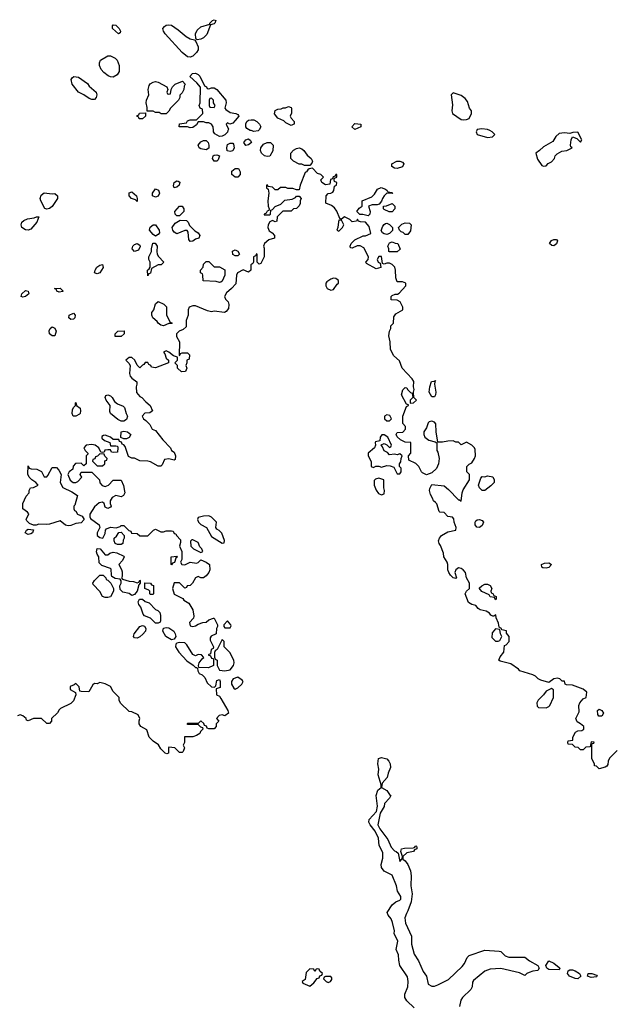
# Model space of a CAD drawing. Header units: inches. Extents: x 2380249 to 2585472, y 382747 to 546448.
# Tile 623 of 626: x 2515306 to 2519784, y 493418 to 500836. Entities that reach past the tile are written whole.
import ezdxf

# ---------------------------------------------------------------- set-up
doc = ezdxf.new("R2010")
doc.units = ezdxf.units.IN
doc.header["$MEASUREMENT"] = 0
doc.layers.add('C5419', color=7, linetype='Continuous')
doc.layers.add('C5510', color=7, linetype='Continuous')

msp = doc.modelspace()

# ---------------------------------------------------------------- linework, layer by layer
at = {"layer": 'C5419', "color": 4}
for points, elevation in [([(2516874.7, 500000), (2516870.5, 499989.5), (2516850, 499969.2), (2516830, 499959), (2516810, 499955.3), (2516776.4, 499976.4), (2516766, 499990), (2516765, 500000)], 44), ([(2517104, 500000), (2517102, 499998), (2517070, 499994), (2517049, 500000)], 44), ([(2518748.2, 500000), (2518744.7, 499990), (2518752, 499970), (2518830, 499947.3), (2518866.3, 499953.7), (2518884, 499970), (2518865.2, 499990), (2518847.1, 500000)], 48), ([(2519806, 495330), (2519747.3, 495272.7), (2519738, 495250), (2519736.4, 495223.6), (2519728.4, 495211.6), (2519716.4, 495203.6), (2519670, 495192), (2519650, 495212), (2519634, 495214), (2519634, 495226), (2519614, 495270), (2519614, 495370), (2519618, 495382), (2519630, 495386), (2519632.7, 495392.7), (2519610, 495394), (2519602, 495358), (2519570, 495354), (2519550, 495334), (2519530, 495334), (2519512.7, 495352.7), (2519490, 495354), (2519470, 495374), (2519438, 495378), (2519434, 495390), (2519438, 495402), (2519471.6, 495408.4), (2519472, 495430), (2519491.6, 495468.4), (2519510, 495478), (2519539.6, 495480.4), (2519554, 495490), (2519554, 495510), (2519530, 495532), (2519505.4, 495545.4), (2519494, 495570), (2519519.6, 495620.4), (2519518, 495670), (2519524.7, 495690), (2519550, 495718), (2519572, 495730), (2519578, 495770), (2519550, 495791.3), (2519470, 495822), (2519424.7, 495824.7), (2519414, 495830), (2519410, 495852), (2519392.7, 495852.7), (2519374, 495870), (2519355.3, 495875.3), (2519328, 495870), (2519290, 495842), (2519230, 495858.8), (2519210, 495870.8), (2519190, 495890.8), (2519170, 495901), (2519074, 495930), (2519063.6, 495943.6), (2519004, 495984), (2518923.6, 496003.6), (2518914, 496010), (2518923.6, 496036.4), (2518952, 496070), (2518958, 496122), (2518970, 496126), (2518992, 496150), (2518992, 496190), (2518972.7, 496212.7), (2518971.3, 496231.3), (2518938, 496238), (2518934, 496250), (2518918, 496258), (2518912, 496290), (2518894, 496330), (2518892.7, 496352.7), (2518878, 496342), (2518870, 496342), (2518854, 496350), (2518843.6, 496363.6), (2518819.8, 496379.8), (2518774, 496390), (2518759.6, 496399.6), (2518742, 496422), (2518710, 496431), (2518686.2, 496446.2), (2518662, 496510), (2518672, 496530), (2518694, 496550), (2518694, 496590), (2518671.3, 496630), (2518662.8, 496670), (2518646.8, 496690), (2518630, 496702), (2518610, 496705.5), (2518590, 496691), (2518583.7, 496670), (2518595.3, 496630), (2518590, 496624.7), (2518570, 496631.3), (2518550, 496651), (2518539.1, 496670), (2518530.6, 496690), (2518530.5, 496730), (2518524.9, 496750), (2518500.7, 496790), (2518496.8, 496816.8), (2518474.8, 496874.8), (2518464.7, 496890), (2518461, 496910), (2518467.3, 496930), (2518484, 496950), (2518530, 496976.2), (2518590.5, 496989.5), (2518594, 497010), (2518577.1, 497050), (2518575.3, 497075.3), (2518566.8, 497086.8), (2518530, 497092), (2518502, 497122), (2518470, 497126), (2518466, 497130), (2518447.1, 497187.1), (2518438.8, 497198.8), (2518422, 497210), (2518416, 497230), (2518398.8, 497258.8), (2518393, 497290), (2518395.5, 497304.5), (2518410, 497334), (2518502.7, 497322.7), (2518536.5, 497296.5), (2518610, 497218), (2518618, 497218), (2518630, 497208), (2518638, 497270), (2518646, 497294), (2518694, 497370), (2518694, 497410), (2518674, 497430), (2518674, 497470), (2518691.6, 497488.4), (2518710, 497498), (2518731.3, 497530), (2518738, 497550), (2518736.9, 497596.9), (2518732, 497610), (2518711.1, 497631.1), (2518670, 497654), (2518630, 497634), (2518610, 497654), (2518590, 497654), (2518570, 497662), (2518530, 497661), (2518490, 497652), (2518454, 497654), (2518442, 497730), (2518440.7, 497790), (2518430, 497802.8), (2518410, 497811.3), (2518390, 497806), (2518382.5, 497797.5), (2518370, 497762), (2518349.2, 497730), (2518348.7, 497710), (2518358, 497690), (2518387.6, 497667.6), (2518435.3, 497655.3), (2518448, 497648), (2518448.7, 497590), (2518456.4, 497576.4), (2518464, 497530), (2518459, 497490), (2518445.6, 497454.4), (2518410, 497421), (2518370, 497406), (2518340.7, 497420.7), (2518331.3, 497430), (2518311.3, 497470), (2518290, 497492), (2518238, 497518), (2518234, 497550), (2518252, 497570), (2518252, 497650), (2518210, 497652), (2518174, 497670), (2518150, 497694), (2518142, 497710), (2518150, 497726), (2518191.6, 497728.4), (2518212, 497750), (2518212, 497770), (2518192.7, 497792.7), (2518192, 497850), (2518218, 497922), (2518234, 497930), (2518234, 497934), (2518218, 497938), (2518181, 498010), (2518191.6, 498048.4), (2518210, 498066), (2518222, 498062), (2518226, 498050), (2518250, 498026), (2518262, 498022), (2518266, 497990), (2518246, 497970), (2518246, 497946), (2518271.6, 497948.4), (2518294, 497970), (2518274, 497990), (2518272, 498030), (2518278, 498050), (2518272, 498070), (2518274, 498110), (2518262, 498130), (2518186, 498210), (2518165.4, 498265.4), (2518124.5, 498304.5), (2518098, 498350), (2518097.3, 498410), (2518087.1, 498452.9), (2518092, 498490), (2518102, 498510), (2518102, 498530), (2518122, 498550), (2518123.6, 498596.4), (2518139.6, 498620.4), (2518192, 498650), (2518192, 498670), (2518171.1, 498711.1), (2518150, 498722), (2518104.7, 498724.7), (2518104.7, 498750), (2518110, 498758), (2518132.7, 498767.3), (2518151.6, 498768.4), (2518163.6, 498776.4), (2518214, 498830), (2518214, 498850), (2518190, 498862), (2518150, 498862), (2518138, 498890), (2518136, 498950), (2518130.9, 498970.9), (2518111.1, 498991.1), (2518090, 499002), (2518070, 499002), (2518050, 498994), (2518038, 498998), (2518031.6, 499051.6), (2518010, 499052), (2517998, 499030), (2518006, 499010), (2518022, 499002), (2518026, 498970), (2517990, 498958), (2517918, 498998), (2517914, 499010), (2517931.6, 499028.4), (2517932, 499050), (2517896.9, 499116.9), (2517870, 499132), (2517848.4, 499131.6), (2517810, 499114), (2517798, 499118), (2517794, 499130), (2517802, 499150), (2517830, 499178), (2517892.7, 499207.3), (2517911.6, 499208.4), (2517950, 499226), (2517938, 499278), (2517911.3, 499311.3), (2517872.7, 499312.7), (2517858, 499318), (2517850, 499334), (2517842, 499318), (2517810, 499314), (2517791.6, 499331.6), (2517751.3, 499351.3), (2517730, 499334), (2517718, 499338), (2517694, 499394), (2517677.3, 499417.3), (2517655.3, 499435.3), (2517612.7, 499452.7), (2517614, 499510), (2517630, 499526), (2517650, 499528), (2517663.6, 499536.4), (2517672, 499550), (2517678, 499582), (2517692, 499590), (2517694, 499610), (2517678, 499618), (2517674, 499630), (2517678, 499642), (2517694, 499650), (2517694, 499670), (2517686, 499670), (2517682, 499658), (2517668, 499652), (2517662, 499638), (2517647.3, 499632.7), (2517642, 499598), (2517610, 499592), (2517582, 499610), (2517574, 499630), (2517594, 499650), (2517574, 499670), (2517550, 499678), (2517510, 499718), (2517487.3, 499712.7), (2517475.3, 499704.7), (2517466, 499690), (2517455.3, 499684.7), (2517418, 499590), (2517410, 499554), (2517390, 499554), (2517363.6, 499563.6), (2517325.4, 499565.4), (2517310, 499572), (2517270, 499572), (2517250, 499554), (2517230, 499554), (2517210, 499574), (2517178, 499578), (2517174, 499590), (2517166, 499590), (2517166, 499570), (2517178, 499558), (2517182, 499530), (2517175.3, 499470), (2517178, 499430), (2517186, 499410), (2517182, 499398), (2517170, 499394), (2517162, 499378), (2517146, 499370), (2517146, 499366), (2517190, 499366), (2517194, 499370), (2517198, 499402), (2517210, 499406), (2517230, 499428), (2517272.7, 499447.3), (2517303.6, 499476.4), (2517356.9, 499483.1), (2517383.6, 499496.4), (2517390, 499506), (2517410, 499506), (2517426, 499490), (2517418, 499470), (2517418, 499450), (2517410, 499434), (2517390, 499414), (2517368.4, 499411.6), (2517350, 499394), (2517287.3, 499392.7), (2517246, 499350), (2517242, 499318), (2517230, 499314), (2517210, 499322), (2517190, 499314), (2517178, 499290), (2517175.3, 499270), (2517185.2, 499245.2), (2517208, 499230), (2517226, 499210), (2517226, 499190), (2517182, 499178), (2517149.1, 499150.9), (2517142, 499130), (2517146, 499114), (2517146, 499050), (2517122, 498998), (2517110, 498994), (2517094, 499010), (2517094, 499070), (2517090, 499072), (2517082, 499058), (2517068, 499050), (2517066, 499010), (2517062, 498998), (2517046, 498990), (2517046, 498950), (2517030, 498934), (2516990, 498952), (2516946, 498930), (2516938, 498910), (2516932.9, 498847.1), (2516902, 498810), (2516862.7, 498777.3), (2516848.7, 498750), (2516855.3, 498730), (2516875.3, 498710), (2516882, 498690), (2516879, 498661), (2516862, 498638), (2516848.9, 498631.1), (2516770, 498638.8), (2516750, 498634.8), (2516721.4, 498641.4), (2516630, 498681), (2516610, 498681), (2516582, 498670), (2516574, 498650), (2516574, 498610), (2516559, 498570), (2516559, 498521), (2516538, 498502), (2516506, 498490), (2516488, 498470), (2516488, 498450), (2516508.4, 498408.4), (2516506, 498306), (2516512.7, 498307.3), (2516518, 498322), (2516530, 498326), (2516570, 498326), (2516586, 498310), (2516582, 498278), (2516566, 498270), (2516566, 498250), (2516558, 498230), (2516566, 498210), (2516555.3, 498184.7), (2516523.6, 498183.6), (2516494, 498210), (2516494, 498230), (2516474, 498250), (2516494, 498270), (2516494, 498294), (2516463.6, 498303.6), (2516430, 498332), (2516410, 498342), (2516388.7, 498330), (2516399, 498319), (2516410, 498286), (2516426, 498270), (2516426, 498250), (2516330, 498214), (2516298, 498218), (2516294, 498230), (2516278, 498238), (2516270, 498254), (2516250, 498254), (2516242, 498238), (2516230, 498234), (2516210, 498214), (2516190, 498234), (2516172, 498270), (2516150, 498291.3), (2516130, 498292), (2516106, 498270), (2516128.4, 498248.4), (2516138, 498230), (2516134, 498170), (2516139, 498150), (2516150, 498135.3), (2516187.3, 498107.3), (2516188, 498090), (2516182, 498070), (2516186, 498026), (2516210, 497998), (2516226, 497990), (2516256.4, 497956.4), (2516288, 497930), (2516306, 497890), (2516287.3, 497872.7), (2516248.4, 497871.6), (2516228, 497850), (2516238, 497830), (2516257.2, 497817.2), (2516285.6, 497785.6), (2516304, 497750), (2516330, 497742), (2516384, 497670), (2516442, 497610), (2516449.3, 497589.3), (2516470, 497578), (2516479, 497550), (2516476.5, 497523.5), (2516470, 497518), (2516430, 497527.7), (2516397.2, 497522.8), (2516379, 497481), (2516370, 497472), (2516350, 497472), (2516290, 497504.7), (2516270, 497511), (2516210, 497511.3), (2516170, 497532), (2516150, 497532), (2516125.4, 497545.4), (2516099.8, 497619.8), (2516090, 497634), (2516078, 497638), (2516072.7, 497652.7), (2516058, 497658), (2516052.7, 497672.7), (2516010, 497672), (2515990.7, 497690.7), (2515950, 497704.7), (2515936.4, 497703.6), (2515924.7, 497695.3), (2515924, 497684), (2515944.7, 497664.7), (2515986, 497650), (2515990, 497626), (2516030, 497626), (2516042, 497622), (2516046, 497610), (2516042, 497578), (2516010, 497574), (2515998, 497578), (2515990, 497594), (2515970, 497594), (2515948.4, 497591.6), (2515942, 497578), (2515930, 497574), (2515918, 497578), (2515902, 497610), (2515874, 497630), (2515850, 497636), (2515806, 497630), (2515788, 497610), (2515798, 497590), (2515818, 497570), (2515818, 497562), (2515806, 497550), (2515806, 497490), (2515790, 497474), (2515770, 497494), (2515727.3, 497492.7), (2515708.4, 497471.6), (2515706, 497450), (2515678, 497430), (2515668, 497410), (2515685.6, 497365.6), (2515709, 497349), (2515730, 497348.7), (2515743.6, 497356.4), (2515774, 497390), (2515762, 497410), (2515770, 497426), (2515850, 497426), (2515908, 497370), (2515910, 497346), (2515927.3, 497327.3), (2515950, 497318), (2515974, 497330), (2516010, 497366), (2516070, 497366), (2516087.3, 497327.3), (2516096.4, 497283.6), (2516098, 497270), (2516088.4, 497251.6), (2516070, 497242), (2516028.9, 497251.1), (2516003.1, 497236.9), (2515988, 497210), (2515988, 497190), (2515995.3, 497170), (2515990, 497162), (2515970, 497152), (2515950, 497162), (2515942, 497190), (2515930, 497202), (2515904.7, 497195.3), (2515870, 497166), (2515834, 497110), (2515834, 497090), (2515839, 497079), (2515904, 497030), (2515909, 497010), (2515888.7, 496970), (2515888.7, 496950), (2515910, 496935.3), (2515932, 496930), (2515950, 496966), (2515951.3, 496990), (2515960.7, 496999.3), (2515990, 497012.3), (2516031.3, 497008.7), (2516062, 497018), (2516070, 497026), (2516090, 497026), (2516127.3, 496987.3), (2516142, 496982), (2516147.3, 496967.3), (2516190, 496966), (2516210, 496946), (2516270, 496946), (2516314, 496990), (2516330, 496998), (2516370, 496978), (2516390, 496978), (2516410, 496986), (2516450, 496986), (2516462, 496982), (2516470, 496966), (2516482, 496962), (2516486, 496950), (2516516.4, 496916.4), (2516516.4, 496896.4), (2516509, 496869), (2516528, 496830), (2516526, 496770), (2516518, 496750), (2516526, 496730), (2516550, 496728.7), (2516590, 496748.7), (2516638, 496742), (2516650, 496746), (2516670, 496766), (2516710, 496748), (2516735.3, 496730), (2516737.2, 496690), (2516730, 496672), (2516710, 496644.7), (2516690, 496632), (2516670, 496632), (2516650, 496642), (2516630, 496632), (2516608.4, 496591.6), (2516590, 496574), (2516568.4, 496571.6), (2516562, 496558), (2516550, 496554), (2516510, 496592), (2516470, 496592), (2516458, 496550), (2516468.9, 496508.9), (2516535.3, 496475.3), (2516543.1, 496463.1), (2516580.4, 496440.4), (2516609.1, 496389.1), (2516618, 496342), (2516614, 496326), (2516585.6, 496294.4), (2516589.4, 496269.4), (2516610, 496265.2), (2516630.6, 496269.4), (2516650, 496282), (2516685.4, 496294.6), (2516710, 496298), (2516730, 496315.3), (2516766, 496326), (2516770, 496326), (2516796.4, 496276.4), (2516796.4, 496263.6), (2516788, 496250), (2516786, 496210), (2516748.4, 496191.6), (2516740.4, 496179.6), (2516740.4, 496160.4), (2516766, 496110), (2516762, 496098), (2516748.4, 496091.6), (2516742, 496058), (2516726, 496050), (2516742, 496042), (2516750, 496026), (2516762, 496022), (2516766, 496010), (2516766, 495970), (2516728.4, 495951.6), (2516654, 495954), (2516652, 495970), (2516658, 495990), (2516679.6, 496020.4), (2516692, 496030), (2516674, 496050), (2516650, 496052), (2516630, 496042), (2516610, 496052), (2516565.4, 496125.4), (2516550, 496142), (2516510, 496144.7), (2516490, 496138), (2516482, 496130), (2516479, 496110), (2516504, 496070), (2516564.8, 496004.8), (2516612.7, 495972.7), (2516630, 495955.3), (2516636.4, 495956.4), (2516646, 495950), (2516648, 495930), (2516658, 495910), (2516679, 495899), (2516699.3, 495879.3), (2516718.7, 495838.7), (2516750, 495809), (2516774, 495806), (2516783.6, 495816.4), (2516790, 495858), (2516810, 495866), (2516815.3, 495850), (2516814.6, 495805.4), (2516786, 495794), (2516788.7, 495750), (2516810, 495738), (2516822, 495722), (2516874, 495630), (2516878, 495610), (2516850, 495592), (2516830, 495598), (2516807.3, 495592.7), (2516788, 495570), (2516806, 495550), (2516786, 495530), (2516786, 495510), (2516770, 495494), (2516730, 495494), (2516718, 495498), (2516712.7, 495512.7), (2516698, 495518), (2516692.7, 495532.7), (2516670, 495554), (2516650, 495534), (2516570, 495534), (2516566, 495530), (2516570, 495528), (2516650, 495526), (2516667.3, 495507.3), (2516682, 495502), (2516686, 495490), (2516667.3, 495472.7), (2516662, 495458), (2516636.4, 495443.6), (2516610, 495434), (2516547.3, 495432.7), (2516546, 495390), (2516538, 495370), (2516546, 495350), (2516538, 495322), (2516530, 495314), (2516510, 495314), (2516474, 495350), (2516430, 495354), (2516426, 495350), (2516426, 495310), (2516415.3, 495304.7), (2516402, 495310), (2516370, 495342), (2516351.6, 495371.6), (2516310, 495401), (2516281, 495430), (2516264.7, 495484.7), (2516218, 495510), (2516204.7, 495530), (2516205.4, 495554.6), (2516212, 495570), (2516198, 495598), (2516150, 495622), (2516130, 495624.7), (2516065.4, 495685.4), (2516054, 495710), (2516054, 495730), (2516010, 495774), (2515991.1, 495811.1), (2515950, 495832), (2515910, 495842), (2515890, 495832), (2515870, 495834), (2515856.4, 495823.6), (2515827.3, 495772.7), (2515770, 495774), (2515758, 495778), (2515754, 495810), (2515730, 495834), (2515716.4, 495823.6), (2515687.3, 495812.7), (2515686, 495790), (2515727.3, 495767.3), (2515728, 495750), (2515710, 495704.7), (2515690, 495684.7), (2515613.6, 495646.4), (2515603.1, 495636.9), (2515590, 495614), (2515546, 495570), (2515546, 495550), (2515530, 495534), (2515510, 495534), (2515470, 495572), (2515410, 495572), (2515370, 495554), (2515358, 495558), (2515354, 495570), (2515330, 495591.3), (2515310, 495598), (2515290, 495592)], 44), ([(2518278, 493390), (2518222.6, 493442.6), (2518206.3, 493470), (2518205.6, 493494.4), (2518229.6, 493550), (2518232.7, 493590), (2518225.6, 493625.6), (2518169.6, 493710.4), (2518160.5, 493750), (2518159.6, 493790), (2518140.7, 493830), (2518154.5, 493894.5), (2518127, 493950), (2518129.1, 493970.9), (2518114.3, 494034.3), (2518102.7, 494062.7), (2518080.9, 494090), (2518074, 494110), (2518110, 494166), (2518138, 494190), (2518170, 494201), (2518177.2, 494210), (2518177, 494230), (2518152, 494270), (2518143, 494310), (2518111.5, 494391.5), (2518050, 494421.2), (2518030, 494448.7), (2518029.4, 494470.6), (2518042, 494518), (2518040.2, 494560.2), (2518012.9, 494612.9), (2518009.2, 494670), (2517982, 494722), (2517945.2, 494770), (2517935.3, 494790), (2517938, 494810), (2517994, 494870), (2518000.9, 494910), (2517991.6, 494990), (2518004, 495030), (2518028.7, 495050), (2518028.4, 495071.6), (2518006.3, 495146.3), (2518012, 495190), (2518003.7, 495230), (2518009.2, 495270.8), (2518030, 495277.1), (2518070, 495268.2), (2518086.4, 495250), (2518096.3, 495230), (2518099.1, 495200.9), (2518080.9, 495159.1), (2518074.2, 495125.8), (2518035.3, 495084.7), (2518031.1, 495051.1), (2518070, 495027.3), (2518090, 494998), (2518102, 494990), (2518091.3, 494970), (2518052.7, 494930), (2518050, 494908.7), (2518022, 494858), (2518002.8, 494770), (2518018.5, 494738.5), (2518078.3, 494658.3), (2518102.6, 494602.6), (2518130, 494574), (2518142, 494570), (2518156.9, 494556.9), (2518170, 494494), (2518187.3, 494512.7), (2518188, 494530), (2518175.3, 494570), (2518182, 494590), (2518204.8, 494595.2), (2518270, 494596), (2518280.4, 494599.6), (2518290, 494610.5), (2518294, 494610), (2518298, 494598), (2518298, 494590), (2518279.6, 494580.4), (2518271.3, 494570), (2518221.4, 494558.6), (2518192, 494530), (2518192, 494510), (2518210, 494498), (2518230, 494471), (2518250, 494422), (2518254.6, 494385.4), (2518252.4, 494310), (2518261.6, 494250), (2518255.5, 494190), (2518230, 494122), (2518218, 494102), (2518207.7, 494070), (2518208, 494050), (2518212, 494030), (2518258, 493930), (2518256.5, 493870), (2518276.5, 493796.5), (2518310, 493744), (2518344.3, 493664.3), (2518368.7, 493630), (2518383.1, 493570), (2518410, 493553.4), (2518430, 493555.2), (2518456, 493564), (2518534.3, 493605.7), (2518638.8, 493701.2), (2518655.8, 493724.2), (2518675.6, 493770), (2518690, 493784.4), (2518810, 493824.9), (2518918.3, 493818.3), (2518930, 493814.4), (2518963.1, 493783.1), (2518990, 493774), (2519110, 493774), (2519146.4, 493746.4), (2519208, 493710), (2519219.1, 493690), (2519207.7, 493672.3), (2519170, 493667.6), (2519142, 493658), (2519124.7, 493650), (2519110, 493635.3), (2519070, 493655.1), (2518930, 493686.9), (2518850, 493682.7), (2518810, 493667.3), (2518722.8, 493597.2), (2518716.2, 493583.8), (2518713.7, 493550), (2518704.9, 493530), (2518641.7, 493470), (2518628.5, 493450), (2518618, 493402)], 36)]:
    msp.add_lwpolyline(points, dxfattribs=dict(at, elevation=elevation))
for points, elevation in [([(2517010, 499889), (2516995.3, 499910), (2517009.4, 499930.6), (2517030, 499938), (2517045.4, 499925.4), (2517051, 499910), (2517030, 499894)], 44), ([(2519510, 499988), (2519472.7, 499987.3), (2519450, 499978), (2519410, 499984), (2519370, 499979), (2519344.5, 499955.5), (2519321, 499919), (2519250, 499878), (2519222, 499850), (2519192, 499830), (2519204.9, 499784.9), (2519238, 499738), (2519250, 499731.3), (2519270, 499736), (2519287.2, 499752.8), (2519310, 499764.7), (2519334, 499790), (2519338, 499810), (2519354.6, 499825.4), (2519390, 499844.7), (2519426, 499850), (2519466, 499870), (2519458, 499878), (2519455.3, 499890), (2519459, 499930), (2519470, 499954), (2519502, 499942), (2519530, 499912), (2519539, 499930)], 48), ([(2516710, 499855.3), (2516670, 499862), (2516658, 499870), (2516649, 499890), (2516670, 499916), (2516690, 499924.7), (2516710, 499924.7), (2516724.7, 499910), (2516731.3, 499890), (2516730, 499869)], 44), ([(2516890, 499842), (2516869, 499849), (2516865.2, 499870), (2516870, 499896), (2516890, 499906.8), (2516910, 499904.7), (2516917.3, 499897.3), (2516921, 499870), (2516910, 499848)], 44), ([(2517170, 499804), (2517149.1, 499809.1), (2517128, 499830), (2517119, 499850), (2517122, 499870), (2517141.2, 499898.8), (2517168.7, 499911.3), (2517194, 499910), (2517214, 499890), (2517211.6, 499848.4), (2517190, 499808.7)], 44), ([(2517450, 499738), (2517430, 499748), (2517410, 499748), (2517369, 499769), (2517348, 499790), (2517348.7, 499830), (2517367.2, 499852.8), (2517390, 499865.5), (2517410, 499870.4), (2517430, 499863.8), (2517445.5, 499850), (2517470, 499814.8), (2517501, 499790), (2517510.7, 499770.7), (2517505.4, 499754.6), (2517490, 499738)], 44), ([(2516790, 499769), (2516769.6, 499769.6), (2516757.2, 499790), (2516764, 499810), (2516770, 499814.8), (2516790, 499818.8), (2516811, 499811), (2516801, 499779)], 44), ([(2516950, 499649.2), (2516928, 499650), (2516904, 499670), (2516904.7, 499695.3), (2516930, 499716), (2516954.8, 499714.8), (2516966, 499690), (2516966, 499670)], 44), ([(2518150, 499715.3), (2518130, 499718), (2518108, 499730), (2518108, 499750), (2518146, 499770), (2518170, 499771.3), (2518190, 499762), (2518198, 499750), (2518190, 499728)], 44), ([(2516330, 499498), (2516306, 499510), (2516306, 499530), (2516330, 499562), (2516351.6, 499551.6), (2516358, 499530), (2516350, 499506)], 44), ([(2516470, 499569), (2516464.7, 499584.7), (2516469.5, 499610.5), (2516490, 499622.8), (2516499.8, 499619.8), (2516510.8, 499610.8), (2516506, 499590), (2516490, 499574)], 44), ([(2518110, 499526), (2518070, 499528), (2518050, 499508), (2518038, 499490), (2518031.6, 499468.4), (2518012.7, 499447.3), (2517998, 499442), (2517959.6, 499440.4), (2517934, 499430), (2517944.7, 499390), (2517942, 499370), (2517930, 499358), (2517890, 499368), (2517868, 499368), (2517846, 499390), (2517863.1, 499416.9), (2517886, 499430), (2517886, 499470), (2517958.6, 499501.4), (2517978.6, 499521.4), (2518002, 499558), (2518028.9, 499571.1), (2518059.8, 499559.8), (2518074, 499550), (2518078, 499538), (2518110, 499534), (2518114, 499530)], 44), ([(2515550, 499522.8), (2515570, 499526), (2515591.3, 499510), (2515591, 499490), (2515550.6, 499429.4), (2515530, 499413.2), (2515510, 499409), (2515494.6, 499414.6), (2515464, 499470), (2515461.2, 499490), (2515467, 499513), (2515490, 499532)], 44), ([(2516190, 499466), (2516178, 499478), (2516148, 499490), (2516130, 499508), (2516130, 499532), (2516150, 499538), (2516184.7, 499510), (2516191.6, 499488.4)], 44), ([(2516490, 499358), (2516478, 499370), (2516475.3, 499390), (2516509.1, 499430.9), (2516530, 499432), (2516542, 499410), (2516542, 499390), (2516510, 499358)], 44), ([(2518088, 499388), (2518050, 499406), (2518046, 499410), (2518046, 499430), (2518067.3, 499432.7), (2518111.3, 499451.3), (2518131.3, 499430), (2518132, 499410), (2518110, 499388.7)], 44), ([(2515370, 499249.3), (2515350, 499252), (2515322.7, 499270), (2515318, 499290), (2515322.7, 499310), (2515337.6, 499322.4), (2515365.6, 499334.4), (2515416, 499344), (2515431.3, 499351.3), (2515451.1, 499351.1), (2515436, 499310), (2515390, 499257.2)], 44), ([(2516330, 499206), (2516310, 499218), (2516284, 499250), (2516287.8, 499272.2), (2516310, 499290.8), (2516330, 499291), (2516356, 499250), (2516358, 499230), (2516350, 499218)], 44), ([(2516590, 499166), (2516580.4, 499180.4), (2516575.3, 499235.3), (2516567.3, 499247.3), (2516550, 499248), (2516490, 499222), (2516470, 499235.3), (2516459, 499250), (2516455.3, 499270), (2516478, 499302), (2516514.6, 499325.4), (2516562, 499322), (2516574, 499310), (2516584.7, 499284.7), (2516625.4, 499245.4), (2516651.1, 499231.1), (2516662, 499210), (2516654, 499190), (2516630, 499182), (2516610, 499168)], 44), ([(2517730, 499326), (2517710, 499326), (2517706.4, 499313.6), (2517702, 499270), (2517694, 499250), (2517710, 499242), (2517738, 499270), (2517748, 499290)], 44), ([(2518070, 499218), (2518050, 499222), (2518038, 499230), (2518028.7, 499248.7), (2518040.2, 499279.8), (2518050, 499294), (2518060.4, 499299.6), (2518070, 499302), (2518090, 499292), (2518114, 499270), (2518112.7, 499247.3), (2518090, 499226)], 44), ([(2518210, 499218), (2518193.6, 499233.6), (2518178, 499238), (2518166, 499250), (2518158, 499270), (2518184.7, 499295.3), (2518210, 499306), (2518242, 499302), (2518254, 499290), (2518250, 499246), (2518230, 499218)], 44), ([(2516170, 499089.3), (2516152.7, 499110), (2516157, 499130), (2516170, 499143), (2516190.8, 499150.8), (2516210, 499138), (2516214, 499126), (2516199.8, 499100.2)], 44), ([(2516270, 498906), (2516268, 498950), (2516282, 498958), (2516288, 498972), (2516288.7, 499010), (2516278, 499030), (2516278, 499050), (2516298, 499090), (2516298, 499110), (2516308.4, 499151.6), (2516327.3, 499152.7), (2516342, 499130), (2516338, 499090), (2516342, 499070), (2516351, 499051), (2516392, 499010), (2516372, 498988), (2516350, 498988), (2516298, 498962), (2516290, 498926), (2516278, 498922)], 44), ([(2518090, 499086), (2518086, 499090), (2518086, 499110), (2518078, 499130), (2518090, 499154), (2518110, 499162), (2518132.7, 499152.7), (2518154, 499150), (2518172, 499108), (2518150, 499086)], 44), ([(2519330, 499133.2), (2519313.6, 499133.6), (2519297.2, 499150), (2519310, 499173.4), (2519330, 499180.7), (2519350, 499181), (2519357.3, 499170), (2519350, 499146)], 44), ([(2516930, 499058), (2516910, 499068), (2516908.7, 499091.3), (2516930, 499102), (2516950, 499092), (2516962, 499070), (2516950, 499058)], 44), ([(2515890, 498921.2), (2515869.2, 498930), (2515874, 498950), (2515887.3, 498972.7), (2515910, 498986.8), (2515930, 498991), (2515933.4, 498970), (2515910, 498929.3)], 44), ([(2516770, 498974), (2516810, 498974), (2516851.3, 498951.3), (2516852, 498912), (2516830, 498866), (2516822, 498858), (2516810, 498855.3), (2516784.7, 498864.7), (2516687.3, 498867.3), (2516686, 498910), (2516682, 498922), (2516668, 498930), (2516668, 498950), (2516687.3, 498972.7), (2516690, 498994), (2516710, 499014), (2516730, 499014)], 44), ([(2517670, 498888), (2517650, 498882), (2517619.6, 498860.4), (2517612, 498850), (2517612, 498830), (2517622, 498810), (2517650, 498798), (2517670, 498802), (2517696.4, 498843.6), (2517706, 498850), (2517706, 498870), (2517687.3, 498887.3)], 44), ([(2515330, 498745.2), (2515318, 498750), (2515322, 498770), (2515350, 498794.8), (2515370, 498791.3), (2515374.8, 498770), (2515350, 498749.3)], 44), ([(2515603.1, 498783.1), (2515586, 498790), (2515582, 498802), (2515568, 498810), (2515610, 498812), (2515630, 498794), (2515630, 498788.7)], 44), ([(2516450, 498546), (2516430, 498548), (2516390, 498529.2), (2516370, 498535.3), (2516350, 498548.7), (2516342, 498562), (2516309.1, 498589.1), (2516302, 498610), (2516302, 498630), (2516315.3, 498650), (2516330, 498694), (2516350, 498712), (2516391.6, 498691.6), (2516412.7, 498672.7), (2516412, 498610), (2516438, 498558), (2516454, 498550)], 44), ([(2515690, 498576), (2515676, 498590), (2515679.3, 498610), (2515710, 498626), (2515722.8, 498610), (2515720.7, 498590), (2515710, 498580.9)], 44), ([(2515550, 498453.2), (2515529.3, 498470), (2515527.5, 498492.5), (2515535.1, 498510), (2515550, 498521.6), (2515571.8, 498511.8), (2515580.5, 498490), (2515570, 498455.3)], 44), ([(2516030, 498448), (2516026, 498450), (2516026, 498470), (2516046, 498490), (2516092, 498492), (2516094, 498470), (2516070, 498448.7)], 44), ([(2518410, 497995.3), (2518389.2, 498030), (2518395.3, 498070), (2518408.7, 498110), (2518428.4, 498111.6), (2518438, 498118), (2518431.6, 498108.4), (2518431, 498089), (2518439.1, 498030), (2518437.3, 498010), (2518430, 497995.3)], 44), ([(2516070, 497811.5), (2516044.7, 497824.8), (2515988.9, 497868.9), (2515984, 497884), (2515988.4, 497928.4), (2515957.2, 497970), (2515949, 497990), (2515955.3, 498004.7), (2515969.5, 498010.5), (2515990, 498002.8), (2516002.8, 497990), (2516019.6, 497959.6), (2516043, 497943), (2516084.5, 497924.5), (2516094.8, 497914.8), (2516108.8, 497868.8), (2516119.1, 497850), (2516110, 497824), (2516090, 497811.8)], 44), ([(2515730, 497848), (2515708.9, 497848.9), (2515702, 497870), (2515703.1, 497896.9), (2515710, 497914), (2515726, 497930), (2515726, 497950), (2515730, 497952), (2515734, 497930), (2515762, 497910), (2515764.7, 497890), (2515762, 497870), (2515756.9, 497863.1)], 44), ([(2518070, 497858), (2518054, 497850), (2518054, 497830), (2518070, 497814), (2518090, 497814), (2518106, 497830), (2518094.6, 497854.6)], 44), ([(2516090, 497678), (2516067.3, 497687.3), (2516069.2, 497730.8), (2516090, 497736), (2516118, 497730), (2516142, 497710), (2516130, 497688), (2516110, 497678)], 44), ([(2518050, 497708), (2518032.7, 497707.3), (2518022, 497690), (2518018, 497662), (2517985.4, 497654.6), (2517982, 497650), (2517984.7, 497630), (2517978, 497610), (2517931.3, 497570), (2517931.3, 497550), (2517952.7, 497507.3), (2517954, 497470), (2517970, 497462), (2517988, 497472), (2518010, 497471.3), (2518030, 497464.7), (2518070, 497476), (2518095.3, 497475.3), (2518124.7, 497464.7), (2518150, 497414), (2518170, 497414), (2518178, 497430), (2518178, 497458), (2518166, 497470), (2518166, 497490), (2518176.4, 497503.6), (2518178, 497530), (2518186, 497550), (2518170, 497566), (2518150, 497558), (2518130, 497562), (2518090, 497558), (2518075.3, 497575.3), (2518050, 497588), (2518039, 497619), (2518027.3, 497632.7), (2518050, 497642), (2518072, 497632), (2518090, 497614), (2518102, 497618), (2518106, 497630), (2518078, 497690)], 44), ([(2515910, 497566), (2515892.7, 497547.3), (2515878, 497542), (2515872.7, 497527.3), (2515858, 497522), (2515854, 497510), (2515890, 497474), (2515930, 497474), (2515946, 497490), (2515947.3, 497512.7), (2515962, 497518), (2515966, 497530), (2515947.3, 497547.3), (2515942, 497562)], 44), ([(2515510, 497390.8), (2515519.1, 497400.9), (2515550, 497462), (2515582, 497462), (2515601, 497441), (2515618, 497410), (2515611.3, 497350), (2515630, 497312), (2515699.8, 497279.8), (2515742, 497250), (2515722, 497178), (2515714, 497170), (2515714, 497150), (2515718, 497138), (2515730, 497134), (2515742, 497110), (2515776, 497096), (2515792, 497070), (2515770, 497046), (2515730, 497039.3), (2515690, 497026), (2515670, 497023), (2515650, 497027.3), (2515610, 497059), (2515530, 497035.1), (2515510, 497032.3), (2515450, 497036), (2515430, 497028.7), (2515410, 497028), (2515379.3, 497039.3), (2515360.2, 497060.2), (2515355.3, 497070), (2515373.6, 497113.6), (2515364.7, 497124.7), (2515328.7, 497150), (2515329.2, 497190.8), (2515354.6, 497245.4), (2515378, 497270), (2515378, 497290), (2515388, 497310), (2515410, 497312), (2515446, 497330), (2515428, 497350), (2515398, 497370), (2515378, 497390), (2515368.4, 497411.6), (2515370, 497474), (2515378, 497458), (2515392.7, 497452.7), (2515434, 497450), (2515470, 497431), (2515491, 497391)], 44), ([(2518010, 497382), (2517986, 497374), (2517976.9, 497363.1), (2517974.8, 497330), (2517990, 497292), (2518007.3, 497267.3), (2518030, 497256), (2518050, 497264.7), (2518054, 497290), (2518049, 497310), (2518048.4, 497368.4)], 44), ([(2518810, 497288.7), (2518790, 497289), (2518769.2, 497310), (2518762, 497330), (2518778, 497382), (2518790, 497394), (2518810, 497392), (2518830, 497398.8), (2518870, 497390.7), (2518879.3, 497370), (2518878.4, 497350), (2518855.4, 497324.6)], 44), ([(2516730, 497098), (2516690, 497095.3), (2516650, 497086), (2516644.7, 497070), (2516652, 497050), (2516670, 497032), (2516712, 497010), (2516750, 496941), (2516830, 496892), (2516846, 496894), (2516847.3, 496912.7), (2516828.4, 496968.4), (2516808.4, 496988.4), (2516790, 496998), (2516782, 497010), (2516788, 497050), (2516750, 497088)], 44), ([(2518770, 497009.5), (2518750, 497013.2), (2518736, 497030), (2518736, 497050), (2518740.7, 497059.3), (2518752.3, 497067.7), (2518769.3, 497070.7), (2518790, 497062.8), (2518799.1, 497050), (2518790, 497024)], 44), ([(2515370, 496958), (2515346, 496970), (2515358, 496990), (2515370, 496998), (2515410, 496992), (2515402, 496970), (2515390, 496962)], 44), ([(2516070, 496882), (2516043.1, 496883.1), (2516026, 496890), (2516018, 496910), (2516018, 496930), (2516034.6, 496945.4), (2516052.7, 496972.7), (2516070, 496974), (2516094, 496950), (2516094, 496930), (2516085.4, 496914.6), (2516082, 496890)], 44), ([(2516610, 496918), (2516602, 496918), (2516592.7, 496907.3), (2516594, 496870), (2516614, 496850), (2516670, 496822), (2516686, 496830), (2516678, 496850), (2516663.1, 496863.1), (2516650, 496898)], 44), ([(2515950, 496804.7), (2515970, 496804.7), (2515984, 496816), (2516010, 496824.7), (2516038, 496818), (2516090, 496794), (2516092, 496790), (2516079.8, 496760.2), (2516052, 496730), (2516073, 496693), (2516077.1, 496677.1), (2516078.5, 496641.5), (2516072, 496630), (2516081, 496621), (2516130, 496605.5), (2516163.6, 496603.6), (2516190, 496594), (2516202, 496598), (2516210, 496614), (2516214, 496610), (2516214, 496590), (2516202, 496578), (2516190.6, 496529.4), (2516170, 496504), (2516150, 496497.2), (2516131.7, 496511.7), (2516083.2, 496523.2), (2516062.7, 496542.7), (2516059.3, 496570), (2516069.2, 496590), (2516069, 496609), (2516062, 496622), (2516024.7, 496624.7), (2516012.1, 496632.1), (2516000.9, 496640.9), (2515997.2, 496650), (2515995.5, 496695.5), (2515990, 496702), (2515923.7, 496723.7), (2515904.1, 496744.1), (2515902.7, 496790), (2515889, 496810), (2515885.6, 496825.6), (2515889.3, 496850.7), (2515912, 496850)], 44), ([(2516450, 496728), (2516446, 496730), (2516448, 496790), (2516490, 496794), (2516494, 496790), (2516482, 496778), (2516472.7, 496747.3), (2516458, 496742)], 44), ([(2519270, 496702.7), (2519246.3, 496706.3), (2519238, 496710), (2519235.3, 496730), (2519258.6, 496741.4), (2519290, 496742.8), (2519311.3, 496730), (2519290, 496709.3)], 44), ([(2515950, 496482), (2515929, 496489), (2515908.4, 496528.4), (2515860.4, 496580.4), (2515858, 496590), (2515869.1, 496610.9), (2515908.4, 496651.6), (2515934, 496650), (2515954, 496630), (2515958, 496618), (2515970, 496614), (2515991.3, 496591.3), (2516012, 496550), (2516012, 496530), (2515990, 496488.7), (2515970, 496482)], 44), ([(2516290, 496506), (2516286, 496510), (2516286, 496530), (2516278, 496538), (2516248, 496550), (2516247.3, 496592.7), (2516291.6, 496591.6), (2516298, 496578), (2516312.7, 496572.7), (2516314, 496510), (2516310, 496506)], 44), ([(2518890, 496466), (2518882, 496482), (2518850, 496488), (2518842, 496502), (2518787.3, 496527.3), (2518767.3, 496552.7), (2518786, 496570), (2518810, 496582), (2518830, 496582), (2518850, 496574), (2518862, 496550), (2518854, 496530), (2518858, 496518), (2518870, 496514), (2518878, 496498), (2518894, 496490), (2518894, 496470)], 44), ([(2516350, 496289), (2516329.6, 496289.6), (2516290, 496326), (2516245.6, 496345.6), (2516236.5, 496356.5), (2516219.3, 496410), (2516204, 496430), (2516198, 496450), (2516208, 496470), (2516230.9, 496470.9), (2516250, 496452), (2516282, 496442), (2516330, 496392), (2516345.4, 496385.4), (2516362, 496370), (2516367.3, 496347.3), (2516367.3, 496310), (2516362.8, 496297.2)], 44), ([(2516870, 496306), (2516843.6, 496276.4), (2516843.6, 496263.6), (2516850, 496254), (2516890, 496254), (2516898, 496270), (2516896.4, 496276.4)], 44), ([(2516190, 496177.2), (2516170, 496178), (2516164, 496190), (2516169.2, 496210), (2516210, 496264), (2516230, 496270.8), (2516247.1, 496267.1), (2516256.3, 496250), (2516253.4, 496230), (2516234.2, 496205.8), (2516210, 496186)], 44), ([(2516450, 496164), (2516407.8, 496187.8), (2516383.7, 496230), (2516389.2, 496250.8), (2516410, 496257.3), (2516430, 496254), (2516466, 496230), (2516478, 496210), (2516481, 496190), (2516470, 496168)], 44), ([(2518890, 496246), (2518863.6, 496216.4), (2518862, 496182), (2518890, 496154), (2518910, 496154), (2518922, 496158), (2518938, 496190), (2518926, 496210), (2518922, 496242)], 44), ([(2516830, 496166), (2516794, 496090), (2516778, 496082), (2516772.7, 496067.3), (2516772.7, 496032.7), (2516778, 496018), (2516792, 496010), (2516792, 495970), (2516810, 495934), (2516850, 495931.3), (2516890, 495938), (2516915.3, 495970), (2516922, 495990), (2516918, 496010), (2516888.9, 496068.9), (2516846, 496110), (2516846, 496150)], 44), ([(2516950, 495882), (2516914, 495870), (2516902, 495850), (2516902, 495830), (2516919.6, 495799.6), (2516930, 495792), (2516950, 495802), (2516978, 495830), (2516988, 495850), (2516980.4, 495860.4)], 44), ([(2519310, 495798), (2519270, 495778), (2519251.1, 495748.9), (2519212, 495710), (2519202, 495690), (2519203.6, 495663.6), (2519212.7, 495652.7), (2519270, 495652), (2519290, 495662), (2519298, 495670), (2519326, 495730), (2519327.3, 495787.3)], 44), ([(2519690, 495588), (2519668.4, 495588.4), (2519660.4, 495600.4), (2519658, 495630), (2519670, 495642), (2519691.1, 495631.1), (2519702, 495610)], 44), ([(2519370, 493678), (2519290, 493679.6), (2519275.1, 493690), (2519269.5, 493710), (2519290, 493744.7), (2519330, 493726.8), (2519370, 493694.8), (2519374.8, 493690)], 36), ([(2517550, 493686), (2517538, 493682), (2517530, 493666), (2517522, 493682), (2517490, 493686), (2517463.6, 493656.4), (2517456, 493604), (2517434, 493590), (2517438, 493578), (2517490, 493554), (2517520.4, 493579.6), (2517547.3, 493612.7), (2517562, 493618), (2517567.3, 493632.7), (2517582, 493638), (2517586, 493650), (2517567.3, 493667.3), (2517562, 493682)], 44), ([(2517650, 493626), (2517610, 493626), (2517598, 493622), (2517594, 493610), (2517614, 493590), (2517630, 493582), (2517646, 493590), (2517656.4, 493603.6), (2517656.4, 493616.4)], 44), ([(2519510, 493609.6), (2519490, 493612.7), (2519446, 493630), (2519432.3, 493650), (2519437.2, 493670), (2519450, 493677.1), (2519470, 493676.3), (2519490, 493670.5), (2519521, 493650), (2519532, 493630)], 36), ([(2519610, 493619), (2519582, 493630), (2519588, 493650), (2519614, 493650), (2519650, 493636), (2519656, 493630), (2519650, 493624)], 36)]:
    msp.add_lwpolyline(points, close=True, dxfattribs=dict(at, elevation=elevation))
at = {"layer": 'C5510', "color": 4}
for points, elevation in [([(2516643.1, 500683.1), (2516633.2, 500693.2), (2516629.3, 500730), (2516642, 500758), (2516670, 500783), (2516738, 500802), (2516738, 500810), (2516758, 500830), (2516770, 500836), (2516782, 500830), (2516776, 500810), (2516770, 500805.2), (2516742, 500798), (2516714.6, 500725.4), (2516690, 500699.5), (2516670, 500689.3)], 44), ([(2516050, 500729.2), (2516003.7, 500770), (2516003.7, 500790), (2516010, 500796.3), (2516030, 500795.5), (2516054.8, 500770), (2516064.7, 500750), (2516062, 500738)], 44), ([(2516590, 500552.7), (2516570, 500556), (2516529.6, 500589.6), (2516401.2, 500730), (2516389.2, 500750), (2516384, 500770), (2516395.5, 500784.5), (2516410, 500794), (2516430, 500797.3), (2516450, 500794), (2516499.9, 500759.9), (2516558.8, 500710), (2516590, 500690.7), (2516623.6, 500683.6), (2516632.7, 500672.7), (2516650.4, 500630.4), (2516650.7, 500610), (2516638.8, 500590), (2516610, 500561.2)], 44), ([(2516010, 500404), (2515990, 500405.2), (2515972.1, 500412.1), (2515938.4, 500438.4), (2515920.5, 500460.5), (2515906, 500490), (2515906, 500510), (2515914, 500530), (2515970, 500564), (2515990, 500564), (2516026.2, 500546.2), (2516040.7, 500530), (2516054, 500490), (2516054.4, 500445.6), (2516039.1, 500420.9)], 44), ([(2515850, 500234), (2515830, 500241.2), (2515790, 500269), (2515749.4, 500289.4), (2515701.2, 500350), (2515694, 500386), (2515700.9, 500399.1), (2515713.2, 500406.8), (2515750, 500402), (2515816.1, 500356.1), (2515830, 500336), (2515881, 500290), (2515886, 500270), (2515881, 500250), (2515870, 500235.3)], 44), ([(2516410, 500126), (2516372.7, 500127.3), (2516356.4, 500136.4), (2516330, 500138), (2516310, 500148), (2516266, 500146), (2516266, 500174), (2516259, 500210), (2516262, 500230), (2516278, 500270), (2516273.2, 500310), (2516280.1, 500339.9), (2516287.6, 500352.4), (2516310, 500364.9), (2516330, 500370.8), (2516350, 500366), (2516414, 500330), (2516422, 500310), (2516414, 500290), (2516418, 500278), (2516430, 500274), (2516442, 500278), (2516446, 500310), (2516458, 500330), (2516478, 500350), (2516531.6, 500371.6), (2516552, 500350), (2516544.7, 500335.3), (2516542, 500310), (2516530, 500286), (2516512.7, 500267.3), (2516512, 500250), (2516502, 500230), (2516442, 500170), (2516430, 500146)], 44), ([(2516750, 500246), (2516738, 500242), (2516734, 500230), (2516734, 500190), (2516738, 500178), (2516770, 500174), (2516778, 500190), (2516766, 500210), (2516766, 500230)], 44), ([(2518570, 500285.2), (2518554.8, 500270), (2518564.9, 500195.1), (2518561, 500150), (2518564.7, 500130), (2518630, 500084.7), (2518650, 500081), (2518670, 500084.7), (2518690, 500092), (2518709, 500130), (2518709, 500150), (2518693.2, 500170), (2518679.1, 500219.1), (2518661.3, 500241.3), (2518630, 500263.6)], 48), ([(2517350, 500038), (2517310, 500058), (2517294.6, 500074.6), (2517250, 500095.3), (2517225.6, 500125.6), (2517229.1, 500150.9), (2517250, 500162), (2517276.4, 500163.6), (2517290, 500172), (2517307.3, 500172.7), (2517330, 500182), (2517350, 500174), (2517354, 500170), (2517352.7, 500132.7), (2517342, 500110), (2517350, 500094), (2517374, 500070), (2517374, 500050), (2517370, 500048)], 44), ([(2516230, 500089), (2516206, 500090), (2516202, 500102), (2516190, 500106), (2516188.4, 500111.6), (2516202, 500118), (2516208.4, 500131.6), (2516254, 500134), (2516254, 500110)], 44), ([(2517830, 500009), (2517808, 500030), (2517830, 500054), (2517874, 500050), (2517874, 500030)], 44)]:
    msp.add_lwpolyline(points, close=True, dxfattribs=dict(at, elevation=elevation))
for points, elevation in [([(2516765, 500000), (2516762, 500030), (2516750, 500048), (2516730, 500058), (2516710, 500058), (2516690, 500066), (2516650, 500066), (2516636.9, 500043.1), (2516610, 500024), (2516590, 500022), (2516570, 500028), (2516508, 500030), (2516510, 500052), (2516562, 500058), (2516570, 500074), (2516590, 500082), (2516638, 500082), (2516686, 500130), (2516682, 500162), (2516666, 500170), (2516658, 500190), (2516666, 500210), (2516667.3, 500327.3), (2516640.4, 500360.4), (2516588, 500408), (2516608.4, 500431.6), (2516630, 500432), (2516650, 500422), (2516662, 500410), (2516698, 500338), (2516714, 500330), (2516718, 500318), (2516730, 500314), (2516750, 500322), (2516770, 500322), (2516791.1, 500311.1), (2516858, 500230), (2516861, 500210), (2516852, 500170), (2516859.6, 500159.6), (2516890, 500138), (2516934, 500130), (2516950, 500122), (2516954.4, 500114.4), (2516956, 500110), (2516930, 500075.3), (2516910, 500055.3), (2516888, 500048), (2516870, 500058), (2516862, 500050), (2516878.8, 500010), (2516874.7, 500000)], 44), ([(2517049, 500000), (2517042, 500002), (2517017.2, 500017.2), (2517009.2, 500030), (2517009.5, 500050.5), (2517017.2, 500070), (2517030, 500079.1), (2517050, 500082), (2517070, 500080.7), (2517091.3, 500070), (2517112, 500050), (2517122, 500030), (2517110, 500006), (2517104, 500000)], 44), ([(2518847.1, 500000), (2518830, 500009.5), (2518785.5, 500014.5), (2518751.3, 500008.7), (2518748.2, 500000)], 48)]:
    msp.add_lwpolyline(points, dxfattribs=dict(at, elevation=elevation))

doc.saveas('drawing.dxf')
